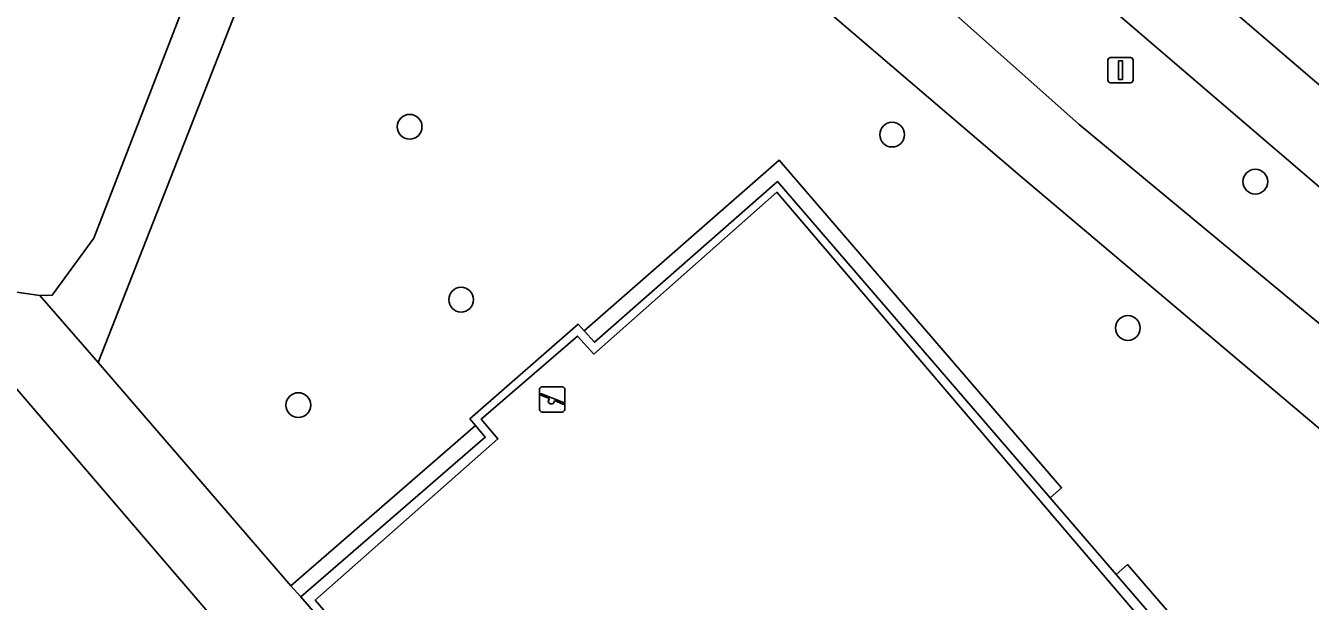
# Model space of a CAD drawing. Extents: x 159279 to 160377, y 384531 to 385888.
# Drawn here: x 159783.9 to 159834.7, y 384726.4 to 384749.2 of the extents above; entities that cross this region are included whole.
import ezdxf

# ---------------------------------------------------------------- set-up
doc = ezdxf.new("R2010")
doc.units = 0
for name, color, linetype in [('IMGEO_Berm_groen', 7, 'Continuous'), ('IMGEO_Boom', 7, 'Continuous'), ('IMGEO_Fietspad_open', 7, 'Continuous'), ('IMGEO_Groenvoorziening', 7, 'Continuous'), ('IMGEO_Haag', 7, 'Continuous'), ('IMGEO_Lichtmast', 7, 'Continuous'), ('IMGEO_Speelvoorziening', 7, 'Continuous'), ('IMGEO_Terreindeel_gesloten', 7, 'Continuous'), ('IMGEO_Voetpad_halfverhard', 7, 'Continuous')]:
    doc.layers.add(name, color=color, linetype=linetype)

msp = doc.modelspace()

# ---------------------------------------------------------------- linework, layer by layer
at = {"layer": 'IMGEO_Berm_groen'}
for points in [[(159822.73, 384761.9), (159811.286, 384771.727), (159808.08, 384774.505), (159805.152, 384776.974), (159803.886, 384778.134), (159802.682, 384774.612), (159831.413, 384750), (159855.982, 384728.954), (159858.25, 384731.558), (159847.676, 384740.593), (159836.596, 384750), (159834.815, 384751.53)], [(159801.703, 384771.392), (159800.659, 384767.301), (159805.116, 384763.503), (159825.6, 384745.284), (159848.632, 384726.205), (159851.029, 384723.93), (159853.776, 384726.823), (159826.697, 384750)]]:
    msp.add_lwpolyline(points, close=True, dxfattribs=at)
at = {"layer": 'IMGEO_Boom'}
for centre in [(159799.12, 384745.2), (159818.199, 384744.89), (159832.559, 384743.031), (159801.157, 384738.367), (159827.519, 384737.247), (159794.72, 384734.2)]:
    msp.add_circle(centre, 0.489, dxfattribs=at)
at = {"layer": 'IMGEO_Fietspad_open'}
msp.add_lwpolyline([(159859.416, 384726.013), (159855.982, 384728.954), (159831.413, 384750), (159802.682, 384774.612), (159803.886, 384778.134), (159800.589, 384780.925), (159799.437, 384777.363), (159788.614, 384786.662), (159790.807, 384789.238), (159787.819, 384791.8), (159785.571, 384789.272), (159783.746, 384786.801), (159786.896, 384784.107), (159798.413, 384774.215), (159798.491, 384774.148), (159801.703, 384771.392), (159826.697, 384750), (159853.776, 384726.823), (159857.499, 384723.68)], dxfattribs=at)
at = {"layer": 'IMGEO_Groenvoorziening'}
for points in [[(159651.985, 384871.228), (159650.881, 384867.362), (159676.822, 384837.199), (159718.831, 384788.354), (159717.262, 384787.043), (159717.032, 384786.85), (159725.139, 384777.458), (159747.067, 384752.056), (159779.804, 384714.132), (159784.245, 384718.177), (159788.091, 384721.569), (159797.746, 384710.289), (159800.8, 384713.041), (159791.441, 384723.888), (159792.403, 384724.552), (159782.64, 384735.929), (159746.032, 384778.589), (159730.918, 384796.342), (159720.348, 384809.127)], [(159782.841, 384738.768), (159784.502, 384738.532), (159784.988, 384738.539), (159786.628, 384740.791), (159790.081, 384749.72), (159790.174, 384749.96), (159795.711, 384763.947), (159796.656, 384766.335), (159795.704, 384767.116), (159785.569, 384775.426), (159778.947, 384781.17)], [(159845.317, 384724.65), (159823.259, 384743.264), (159802.05, 384761.39), (159798.105, 384764.665), (159786.804, 384735.881), (159794.418, 384727.063), (159801.729, 384733.387), (159801.507, 384733.655), (159805.787, 384737.392), (159806.023, 384737.131), (159813.731, 384743.883), (159824.896, 384730.93), (159824.445, 384730.535), (159827.058, 384727.504), (159827.511, 384727.898), (159837.427, 384716.393)]]:
    msp.add_lwpolyline(points, dxfattribs=at)
for points in [[(159824.445, 384730.535), (159824.896, 384730.93), (159813.731, 384743.883), (159806.023, 384737.131), (159806.426, 384736.686), (159813.672, 384743.033)], [(159827.058, 384727.504), (159824.445, 384730.535), (159813.672, 384743.033), (159806.426, 384736.686), (159806.023, 384737.131), (159805.787, 384737.392), (159801.507, 384733.655), (159801.729, 384733.387), (159802.113, 384732.926), (159794.821, 384726.618), (159804.173, 384715.766), (159818.969, 384698.597), (159826.199, 384704.913), (159826.593, 384704.461), (159826.824, 384704.197), (159831.203, 384707.977), (159830.969, 384708.239), (159830.569, 384708.687), (159836.221, 384713.605), (159836.415, 384713.774), (159837.831, 384715.006)], [(159795.39, 384726.487), (159802.611, 384732.865), (159801.953, 384733.65), (159805.756, 384736.928), (159806.403, 384736.214), (159813.645, 384742.611), (159837.263, 384714.942), (159830.107, 384708.657), (159830.697, 384707.98), (159826.841, 384704.725), (159826.22, 384705.444), (159819.037, 384699.108)], [(159794.821, 384726.618), (159802.113, 384732.926), (159801.729, 384733.387), (159794.418, 384727.063)], [(159827.058, 384727.504), (159837.831, 384715.006), (159836.415, 384713.774), (159836.221, 384713.605), (159830.569, 384708.687), (159830.969, 384708.239), (159837.155, 384713.623), (159838.675, 384714.945), (159837.427, 384716.393), (159827.511, 384727.898)]]:
    msp.add_lwpolyline(points, close=True, dxfattribs=at)
at = {"layer": 'IMGEO_Haag'}
for points in [[(159824.445, 384730.535), (159824.896, 384730.93), (159813.731, 384743.883), (159806.023, 384737.131), (159806.426, 384736.686), (159813.672, 384743.033)], [(159794.821, 384726.618), (159802.113, 384732.926), (159801.729, 384733.387), (159794.418, 384727.063)], [(159827.058, 384727.504), (159837.831, 384715.006), (159836.415, 384713.774), (159836.221, 384713.605), (159830.569, 384708.687), (159830.969, 384708.239), (159837.155, 384713.623), (159838.675, 384714.945), (159837.427, 384716.393), (159827.511, 384727.898)]]:
    msp.add_lwpolyline(points, close=True, dxfattribs=at)
at = {"layer": 'IMGEO_Lichtmast'}
for p, q in [((159826.834, 384747.937), (159827.624, 384747.937)), ((159827.624, 384747.937), (159826.834, 384747.937)), ((159826.734, 384747.037), (159826.734, 384747.837)), ((159826.734, 384747.837), (159826.734, 384747.037)), ((159827.724, 384747.837), (159827.724, 384747.037)), ((159827.724, 384747.037), (159827.724, 384747.837)), ((159827.624, 384746.937), (159826.834, 384746.937)), ((159826.834, 384746.937), (159827.624, 384746.937))]:
    msp.add_line(p, q, dxfattribs=at)
msp.add_lwpolyline([(159827.154, 384747.812), (159827.304, 384747.812), (159827.304, 384747.062), (159827.154, 384747.062), (159827.154, 384747.812)], dxfattribs=at)
for centre, start, end in [((159826.834, 384747.837), 90, 180), ((159826.834, 384747.837), 90, 180), ((159827.624, 384747.837), 0, 90), ((159827.624, 384747.837), 360, 90), ((159826.834, 384747.037), 180, 270), ((159826.834, 384747.037), 180, 270), ((159827.624, 384747.037), 270, 0), ((159827.624, 384747.037), 270, 0)]:
    msp.add_arc(centre, 0.1, start, end, dxfattribs=at)
at = {"layer": 'IMGEO_Speelvoorziening'}
for p, q in [((159804.261, 384734.026), (159804.261, 384734.826)), ((159804.261, 384734.826), (159804.261, 384734.026)), ((159804.361, 384734.926), (159805.151, 384734.926)), ((159805.151, 384734.926), (159804.361, 384734.926)), ((159805.251, 384734.826), (159805.251, 384734.026)), ((159805.251, 384734.026), (159805.251, 384734.826)), ((159804.644, 384734.454), (159804.305, 384734.591)), ((159804.33, 384734.651), (159805.206, 384734.298)), ((159805.182, 384734.238), (159804.842, 384734.375)), ((159805.151, 384733.926), (159804.361, 384733.926)), ((159804.361, 384733.926), (159805.151, 384733.926))]:
    msp.add_line(p, q, dxfattribs=at)
for centre, radius, start, end in [((159804.361, 384734.826), 0.1, 90, 180), ((159804.361, 384734.826), 0.1, 90, 180), ((159805.151, 384734.826), 0.1, 0, 90), ((159805.151, 384734.826), 0.1, 360, 90), ((159804.318, 384734.621), 0.0327, 68.078, 248.078), ((159804.723, 384734.364), 0.12, 130.9928, 5.1632), ((159805.194, 384734.268), 0.0327, 248.078, 68.078), ((159804.361, 384734.026), 0.1, 180, 270), ((159804.361, 384734.026), 0.1, 180, 270), ((159805.151, 384734.026), 0.1, 270, 0), ((159805.151, 384734.026), 0.1, 270, 0)]:
    msp.add_arc(centre, radius, start, end, dxfattribs=at)
at = {"layer": 'IMGEO_Terreindeel_gesloten'}
msp.add_lwpolyline([(159795.39, 384726.487), (159819.037, 384699.108), (159826.22, 384705.444), (159826.841, 384704.725), (159830.697, 384707.98), (159830.107, 384708.657), (159837.263, 384714.942), (159813.645, 384742.611), (159806.403, 384736.214), (159805.756, 384736.928), (159801.953, 384733.65), (159802.611, 384732.865)], close=True, dxfattribs=at)
at = {"layer": 'IMGEO_Voetpad_halfverhard'}
for points in [[(159720.348, 384809.127), (159730.918, 384796.342), (159746.032, 384778.589), (159782.64, 384735.929), (159792.403, 384724.552), (159791.441, 384723.888), (159800.8, 384713.041), (159815.747, 384695.717), (159816.731, 384696.515), (159825.142, 384686.909), (159835.436, 384698.96), (159857.22, 384674.413), (159862.37, 384672.124), (159863.298, 384671.711), (159867.03, 384670.053), (159869.522, 384673.668)], [(159804.173, 384715.766), (159794.821, 384726.618), (159794.418, 384727.063), (159786.804, 384735.881), (159784.502, 384738.532), (159782.841, 384738.768), (159776.289, 384746.341), (159775.174, 384747.649), (159770.058, 384753.72), (159768.98, 384754.947), (159768.034, 384756.112), (159766.914, 384757.384), (159765.847, 384758.649), (159762.826, 384762.188), (159762.148, 384761.612), (159751.024, 384774.194), (159752.065, 384775.18), (159749.612, 384777.916), (159748.643, 384777.092), (159746.018, 384780.069), (159746.939, 384780.895), (159744.256, 384783.887), (159744.048, 384783.72), (159734.188, 384795.129)], [(159800.659, 384767.301), (159801.703, 384771.392), (159798.491, 384774.148), (159797.174, 384770.201), (159784.132, 384780.794), (159786.896, 384784.107), (159783.746, 384786.801), (159781.425, 384784.027), (159778.947, 384781.17), (159785.569, 384775.426), (159795.704, 384767.116), (159796.656, 384766.335), (159798.105, 384764.665), (159802.05, 384761.39), (159823.259, 384743.264), (159845.317, 384724.65), (159849.834, 384720.526), (159852.296, 384718.633), (159866.495, 384706.815)], [(159871.726, 384706.336), (159854.968, 384720.449), (159857.499, 384723.68), (159853.776, 384726.823), (159851.029, 384723.93), (159848.632, 384726.205), (159825.6, 384745.284), (159805.116, 384763.503), (159800.659, 384767.301)]]:
    msp.add_lwpolyline(points, dxfattribs=at)
msp.add_lwpolyline([(159798.105, 384764.665), (159796.656, 384766.335), (159795.711, 384763.947), (159796.025, 384763.804), (159790.58, 384749.794), (159790.174, 384749.96), (159790.081, 384749.72), (159786.628, 384740.791), (159784.988, 384738.539), (159784.502, 384738.532), (159786.804, 384735.881)], close=True, dxfattribs=at)

doc.saveas('drawing.dxf')
